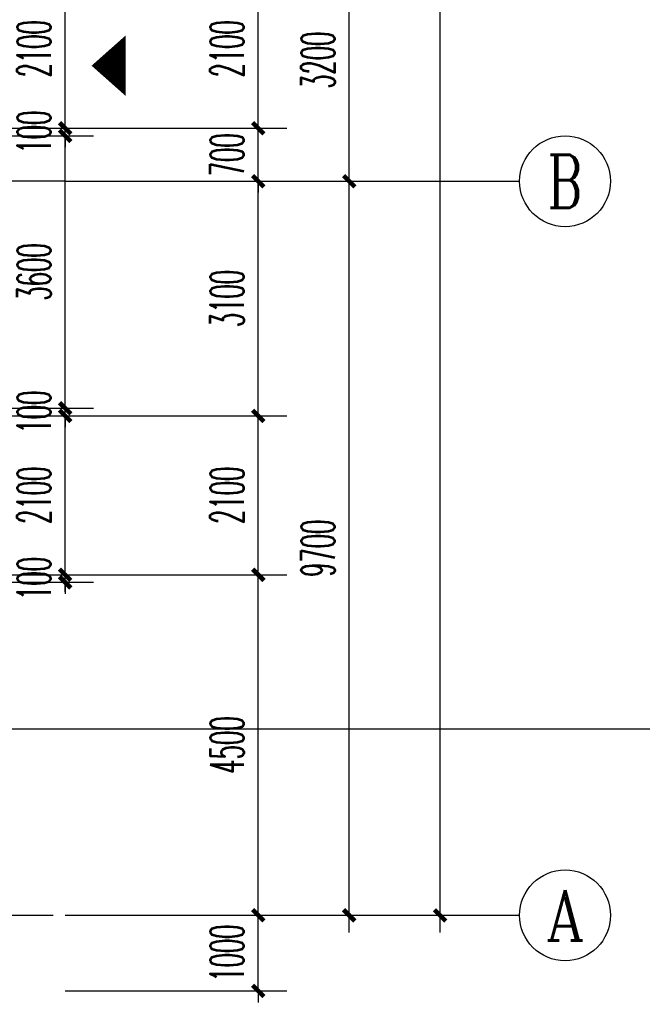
# Model space of a CAD drawing. Extents: x 1779708 to 7299578, y -1121471 to 88434.
# Tile 323 of 656: x 4652367 to 4660587, y -1062019 to -1049008. Entities that reach past the tile are written whole.
import ezdxf
from ezdxf.enums import TextEntityAlignment as Align

# ---------------------------------------------------------------- set-up
doc = ezdxf.new("R2010")
doc.units = 0
doc.header["$LTSCALE"] = 1000
doc.header["$MEASUREMENT"] = 0
doc.linetypes.add('DOTE', pattern=[2.42, 2, -0.2, 0.02, -0.2])
doc.layers.get('0').update_dxf_attribs({"linetype": 'CONTINUOUS'})
doc.layers.get('Defpoints').update_dxf_attribs({"linetype": 'CONTINUOUS'})
for name, color, linetype in [('AXIS', 3, 'CONTINUOUS'), ('AXIS_TEXT', 7, 'CONTINUOUS'), ('DIM_IDEN', 3, 'CONTINUOUS'), ('DOTE', 1, 'DOTE'), ('GGSignatureLayer', 7, 'CONTINUOUS'), ('PUB_DIM', 3, 'CONTINUOUS'), ('修改', 6, 'CONTINUOUS')]:
    doc.layers.add(name, color=color, linetype=linetype)
doc.styles.add('_TCH_AXIS', font='COMPLEX', dxfattribs={"bigfont": 'GBCBIG'})
doc.styles.add('_TCH_DIM_T3', font='SIMPLEX.shx', dxfattribs={"width": 0.494118, "bigfont": 'GBCBIG.shx'})
doc.styles.add('COMPLEX', font='COMPLEX')
doc.dimstyles.new('_TCH_ARCH&&150', dxfattribs={"dimtxt": 446.25, "dimasz": 150, "dimexe": 375, "dimexo": 450, "dimgap": 189.375, "dimtad": 1, "dimdec": 0, "dimzin": 0, "dimdsep": 46, "dimtxsty": '_TCH_DIM_T3', "dimblk": 'ARCHTICK', "dimcen": 0.09, "dimdle": 225, "dimclrt": 7, "dimazin": 2, "dimtfac": 1, "dimtdec": 0, "dimtix": 1, "dimtmove": 2, "dimatfit": 3, "dimfxl": 250, "dimtolj": 1, "dimtzin": 0, "dimarcsym": 0})

# ---------------------------------------------------------------- blocks, each defined once
blk = doc.blocks.new('_AXISO')
blk.add_circle((0, 0), 0.5)
at = {"layer": 'AXIS_TEXT', "style": 'COMPLEX', "width": 1.041667}
blk.add_attdef('A', text='', height=0.56, dxfattribs=at).set_placement((-0.25, -0.28), (0.25, -0.28), align=Align.FIT)
blk = doc.blocks.new('_ArchTick')
at = {"color": 0, "linetype": 'ByBlock', "const_width": 0.4}
blk.add_lwpolyline([(-0.5, -0.5), (0.5, 0.5)], dxfattribs=at)
blk = doc.blocks.new('*D6864')
at = {"layer": 'AXIS', "color": 0, "lineweight": -2, "transparency": 16777216}
for p, q in [((91750, 8975), (91750, 147425)), ((87250, 147200), (92125, 147200)), ((87250, 9200), (92125, 9200))]:
    blk.add_line(p, q, dxfattribs=at)
at = {"layer": 'Defpoints', "color": 0, "transparency": 16777216}
for p in [(86800, 147200), (91750, 147200), (86800, 9200)]:
    blk.add_point(p, dxfattribs=at)
at = {"layer": 'AXIS', "color": 0, "lineweight": -2, "transparency": 16777216, "xscale": 150, "yscale": 150, "zscale": 150}
for p, rotation in [((91750, 147200), 90), ((91750, 9200), 270)]:
    blk.add_blockref('_ArchTick', p, dxfattribs=dict(at, rotation=rotation))
at = {"layer": 'AXIS', "color": 7, "transparency": 16777216, "insert": (91338, 78200), "char_height": 446.2, "attachment_point": 5, "rotation": 90, "style": '_TCH_DIM_T3'}
blk.add_mtext('\\A1;138000', dxfattribs=at)
blk = doc.blocks.new('*D6865')
at = {"layer": 'AXIS', "color": 0, "lineweight": -2, "transparency": 16777216}
for p, q in [((90550, 8975), (90550, 19125)), ((87250, 18900), (90925, 18900)), ((87250, 9200), (90925, 9200))]:
    blk.add_line(p, q, dxfattribs=at)
at = {"layer": 'Defpoints', "color": 0, "transparency": 16777216}
for p in [(86800, 18900), (90550, 18900), (86800, 9200)]:
    blk.add_point(p, dxfattribs=at)
at = {"layer": 'AXIS', "color": 0, "lineweight": -2, "transparency": 16777216, "xscale": 150, "yscale": 150, "zscale": 150}
for p, rotation in [((90550, 18900), 90), ((90550, 9200), 270)]:
    blk.add_blockref('_ArchTick', p, dxfattribs=dict(at, rotation=rotation))
at = {"layer": 'AXIS', "color": 7, "transparency": 16777216, "insert": (90138, 14050), "char_height": 446.2, "attachment_point": 5, "rotation": 90, "style": '_TCH_DIM_T3'}
blk.add_mtext('\\A1;9700', dxfattribs=at)
blk = doc.blocks.new('*D6866')
at = {"layer": 'AXIS', "color": 0, "lineweight": -2, "transparency": 16777216}
for p, q in [((90550, 18675), (90550, 22325)), ((87250, 22100), (90925, 22100)), ((87250, 18900), (90925, 18900))]:
    blk.add_line(p, q, dxfattribs=at)
at = {"layer": 'Defpoints', "color": 0, "transparency": 16777216}
for p in [(86800, 22100), (90550, 22100), (86800, 18900)]:
    blk.add_point(p, dxfattribs=at)
at = {"layer": 'AXIS', "color": 0, "lineweight": -2, "transparency": 16777216, "xscale": 150, "yscale": 150, "zscale": 150}
for p, rotation in [((90550, 22100), 90), ((90550, 18900), 270)]:
    blk.add_blockref('_ArchTick', p, dxfattribs=dict(at, rotation=rotation))
at = {"layer": 'AXIS', "color": 7, "transparency": 16777216, "insert": (90138, 20500), "char_height": 446.2, "attachment_point": 5, "rotation": 90, "style": '_TCH_DIM_T3'}
blk.add_mtext('\\A1;3200', dxfattribs=at)
blk = doc.blocks.new('*D6189')
at = {"layer": 'Defpoints', "color": 0, "transparency": 16777216}
for p in [(4652517, -1048343), (4655517, -1048343), (4652517, -1050443)]:
    blk.add_point(p, dxfattribs=at)
at = {"layer": 'PUB_DIM', "color": 0, "lineweight": -2, "transparency": 16777216}
for p, q in [((4655517, -1050668), (4655517, -1048118)), ((4652967, -1048343), (4655892, -1048343)), ((4652967, -1050443), (4655892, -1050443))]:
    blk.add_line(p, q, dxfattribs=at)
at = {"layer": 'PUB_DIM', "color": 0, "lineweight": -2, "transparency": 16777216, "xscale": 150, "yscale": 150, "zscale": 150}
for p, rotation in [((4655517, -1048343), 90), ((4655517, -1050443), 270)]:
    blk.add_blockref('_ArchTick', p, dxfattribs=dict(at, rotation=rotation))
at = {"layer": 'PUB_DIM', "color": 7, "transparency": 16777216, "insert": (4655105, -1049393), "char_height": 446.2, "attachment_point": 5, "rotation": 90, "style": '_TCH_DIM_T3'}
blk.add_mtext('\\A1;2100', dxfattribs=at)
blk = doc.blocks.new('*D6190')
at = {"layer": 'Defpoints', "color": 0, "transparency": 16777216}
for p in [(4652517, -1050443), (4655517, -1050443), (4652517, -1051143)]:
    blk.add_point(p, dxfattribs=at)
at = {"layer": 'PUB_DIM', "color": 0, "lineweight": -2, "transparency": 16777216}
for p, q in [((4655517, -1050443), (4655517, -1050293)), ((4652967, -1050443), (4655892, -1050443)), ((4655517, -1051143), (4655517, -1050443)), ((4652967, -1051143), (4655892, -1051143)), ((4655517, -1051143), (4655517, -1051293))]:
    blk.add_line(p, q, dxfattribs=at)
at = {"layer": 'PUB_DIM', "color": 0, "lineweight": -2, "transparency": 16777216, "xscale": 150, "yscale": 150, "zscale": 150}
for p, rotation in [((4655517, -1050443), 270), ((4655517, -1051143), 90)]:
    blk.add_blockref('_ArchTick', p, dxfattribs=dict(at, rotation=rotation))
at = {"layer": 'PUB_DIM', "color": 7, "transparency": 16777216, "insert": (4655105, -1050793), "char_height": 446.2, "attachment_point": 5, "rotation": 90, "style": '_TCH_DIM_T3'}
blk.add_mtext('\\A1;700', dxfattribs=at)
blk = doc.blocks.new('*D6191')
at = {"layer": 'Defpoints', "color": 0, "transparency": 16777216}
for p in [(4652517, -1051143), (4655517, -1051143), (4652517, -1054243)]:
    blk.add_point(p, dxfattribs=at)
at = {"layer": 'PUB_DIM', "color": 0, "lineweight": -2, "transparency": 16777216}
for p, q in [((4655517, -1054468), (4655517, -1050918)), ((4652967, -1051143), (4655892, -1051143)), ((4652967, -1054243), (4655892, -1054243))]:
    blk.add_line(p, q, dxfattribs=at)
at = {"layer": 'PUB_DIM', "color": 0, "lineweight": -2, "transparency": 16777216, "xscale": 150, "yscale": 150, "zscale": 150}
for p, rotation in [((4655517, -1051143), 90), ((4655517, -1054243), 270)]:
    blk.add_blockref('_ArchTick', p, dxfattribs=dict(at, rotation=rotation))
at = {"layer": 'PUB_DIM', "color": 7, "transparency": 16777216, "insert": (4655105, -1052693), "char_height": 446.2, "attachment_point": 5, "rotation": 90, "style": '_TCH_DIM_T3'}
blk.add_mtext('\\A1;3100', dxfattribs=at)
blk = doc.blocks.new('*D6192')
at = {"layer": 'Defpoints', "color": 0, "transparency": 16777216}
for p in [(4652517, -1054243), (4655517, -1054243), (4652517, -1056343)]:
    blk.add_point(p, dxfattribs=at)
at = {"layer": 'PUB_DIM', "color": 0, "lineweight": -2, "transparency": 16777216}
for p, q in [((4655517, -1056568), (4655517, -1054018)), ((4652967, -1054243), (4655892, -1054243)), ((4652967, -1056343), (4655892, -1056343))]:
    blk.add_line(p, q, dxfattribs=at)
at = {"layer": 'PUB_DIM', "color": 0, "lineweight": -2, "transparency": 16777216, "xscale": 150, "yscale": 150, "zscale": 150}
for p, rotation in [((4655517, -1054243), 90), ((4655517, -1056343), 270)]:
    blk.add_blockref('_ArchTick', p, dxfattribs=dict(at, rotation=rotation))
at = {"layer": 'PUB_DIM', "color": 7, "transparency": 16777216, "insert": (4655105, -1055293), "char_height": 446.2, "attachment_point": 5, "rotation": 90, "style": '_TCH_DIM_T3'}
blk.add_mtext('\\A1;2100', dxfattribs=at)
blk = doc.blocks.new('*D6193')
at = {"layer": 'Defpoints', "color": 0, "transparency": 16777216}
for p in [(4652517, -1056343), (4655517, -1056343), (4652517, -1060843)]:
    blk.add_point(p, dxfattribs=at)
at = {"layer": 'PUB_DIM', "color": 0, "lineweight": -2, "transparency": 16777216}
for p, q in [((4655517, -1061068), (4655517, -1056118)), ((4652967, -1056343), (4655892, -1056343)), ((4652967, -1060843), (4655892, -1060843))]:
    blk.add_line(p, q, dxfattribs=at)
at = {"layer": 'PUB_DIM', "color": 0, "lineweight": -2, "transparency": 16777216, "xscale": 150, "yscale": 150, "zscale": 150}
for p, rotation in [((4655517, -1056343), 90), ((4655517, -1060843), 270)]:
    blk.add_blockref('_ArchTick', p, dxfattribs=dict(at, rotation=rotation))
at = {"layer": 'PUB_DIM', "color": 7, "transparency": 16777216, "insert": (4655105, -1058593), "char_height": 446.2, "attachment_point": 5, "rotation": 90, "style": '_TCH_DIM_T3'}
blk.add_mtext('\\A1;4500', dxfattribs=at)
blk = doc.blocks.new('*D6194')
at = {"layer": 'Defpoints', "color": 0, "transparency": 16777216}
for p in [(4652517, -1060843), (4655517, -1060843), (4652517, -1061843)]:
    blk.add_point(p, dxfattribs=at)
at = {"layer": 'PUB_DIM', "color": 0, "lineweight": -2, "transparency": 16777216}
for p, q in [((4655517, -1060843), (4655517, -1060693)), ((4652967, -1060843), (4655892, -1060843)), ((4655517, -1061843), (4655517, -1060843)), ((4652967, -1061843), (4655892, -1061843)), ((4655517, -1061843), (4655517, -1061993))]:
    blk.add_line(p, q, dxfattribs=at)
at = {"layer": 'PUB_DIM', "color": 0, "lineweight": -2, "transparency": 16777216, "xscale": 150, "yscale": 150, "zscale": 150}
for p, rotation in [((4655517, -1060843), 270), ((4655517, -1061843), 90)]:
    blk.add_blockref('_ArchTick', p, dxfattribs=dict(at, rotation=rotation))
at = {"layer": 'PUB_DIM', "color": 7, "transparency": 16777216, "insert": (4655105, -1061343), "char_height": 446.2, "attachment_point": 5, "rotation": 90, "style": '_TCH_DIM_T3'}
blk.add_mtext('\\A1;1000', dxfattribs=at)
blk = doc.blocks.new('*D6384')
at = {"layer": 'Defpoints', "color": 0, "transparency": 16777216}
for p in [(4650767, -1056343), (4652967, -1056343), (4650767, -1056443)]:
    blk.add_point(p, dxfattribs=at)
at = {"layer": 'PUB_DIM', "color": 0, "lineweight": -2, "transparency": 16777216}
for p, q in [((4652967, -1056343), (4652967, -1056193)), ((4651217, -1056343), (4653342, -1056343)), ((4652967, -1056443), (4652967, -1056343)), ((4651217, -1056443), (4653342, -1056443)), ((4652967, -1056443), (4652967, -1056593))]:
    blk.add_line(p, q, dxfattribs=at)
at = {"layer": 'PUB_DIM', "color": 0, "lineweight": -2, "transparency": 16777216, "xscale": 150, "yscale": 150, "zscale": 150}
for p, rotation in [((4652967, -1056343), 270), ((4652967, -1056443), 90)]:
    blk.add_blockref('_ArchTick', p, dxfattribs=dict(at, rotation=rotation))
at = {"layer": 'PUB_DIM', "color": 7, "transparency": 16777216, "insert": (4652555, -1056393), "char_height": 446.2, "attachment_point": 5, "rotation": 90, "style": '_TCH_DIM_T3'}
blk.add_mtext('\\A1;100', dxfattribs=at)
blk = doc.blocks.new('*D6385')
at = {"layer": 'Defpoints', "color": 0, "transparency": 16777216}
for p in [(4650767, -1054243), (4652967, -1054243), (4650767, -1056343)]:
    blk.add_point(p, dxfattribs=at)
at = {"layer": 'PUB_DIM', "color": 0, "lineweight": -2, "transparency": 16777216}
for p, q in [((4652967, -1056568), (4652967, -1054018)), ((4651217, -1054243), (4653342, -1054243)), ((4651217, -1056343), (4653342, -1056343))]:
    blk.add_line(p, q, dxfattribs=at)
at = {"layer": 'PUB_DIM', "color": 0, "lineweight": -2, "transparency": 16777216, "xscale": 150, "yscale": 150, "zscale": 150}
for p, rotation in [((4652967, -1054243), 90), ((4652967, -1056343), 270)]:
    blk.add_blockref('_ArchTick', p, dxfattribs=dict(at, rotation=rotation))
at = {"layer": 'PUB_DIM', "color": 7, "transparency": 16777216, "insert": (4652555, -1055293), "char_height": 446.2, "attachment_point": 5, "rotation": 90, "style": '_TCH_DIM_T3'}
blk.add_mtext('\\A1;2100', dxfattribs=at)
blk = doc.blocks.new('*D6386')
at = {"layer": 'Defpoints', "color": 0, "transparency": 16777216}
for p in [(4650767, -1054143), (4652967, -1054143), (4650767, -1054243)]:
    blk.add_point(p, dxfattribs=at)
at = {"layer": 'PUB_DIM', "color": 0, "lineweight": -2, "transparency": 16777216}
for p, q in [((4652967, -1054143), (4652967, -1053993)), ((4651217, -1054143), (4653342, -1054143)), ((4652967, -1054243), (4652967, -1054143)), ((4651217, -1054243), (4653342, -1054243)), ((4652967, -1054243), (4652967, -1054393))]:
    blk.add_line(p, q, dxfattribs=at)
at = {"layer": 'PUB_DIM', "color": 0, "lineweight": -2, "transparency": 16777216, "xscale": 150, "yscale": 150, "zscale": 150}
for p, rotation in [((4652967, -1054143), 270), ((4652967, -1054243), 90)]:
    blk.add_blockref('_ArchTick', p, dxfattribs=dict(at, rotation=rotation))
at = {"layer": 'PUB_DIM', "color": 7, "transparency": 16777216, "insert": (4652555, -1054193), "char_height": 446.2, "attachment_point": 5, "rotation": 90, "style": '_TCH_DIM_T3'}
blk.add_mtext('\\A1;100', dxfattribs=at)
blk = doc.blocks.new('*D6387')
at = {"layer": 'Defpoints', "color": 0, "transparency": 16777216}
for p in [(4650767, -1050543), (4652967, -1050543), (4650767, -1054143)]:
    blk.add_point(p, dxfattribs=at)
at = {"layer": 'PUB_DIM', "color": 0, "lineweight": -2, "transparency": 16777216}
for p, q in [((4652967, -1054368), (4652967, -1050318)), ((4651217, -1050543), (4653342, -1050543)), ((4651217, -1054143), (4653342, -1054143))]:
    blk.add_line(p, q, dxfattribs=at)
at = {"layer": 'PUB_DIM', "color": 0, "lineweight": -2, "transparency": 16777216, "xscale": 150, "yscale": 150, "zscale": 150}
for p, rotation in [((4652967, -1050543), 90), ((4652967, -1054143), 270)]:
    blk.add_blockref('_ArchTick', p, dxfattribs=dict(at, rotation=rotation))
at = {"layer": 'PUB_DIM', "color": 7, "transparency": 16777216, "insert": (4652555, -1052343), "char_height": 446.2, "attachment_point": 5, "rotation": 90, "style": '_TCH_DIM_T3'}
blk.add_mtext('\\A1;3600', dxfattribs=at)
blk = doc.blocks.new('*D6388')
at = {"layer": 'Defpoints', "color": 0, "transparency": 16777216}
for p in [(4650767, -1050443), (4652967, -1050443), (4650767, -1050543)]:
    blk.add_point(p, dxfattribs=at)
at = {"layer": 'PUB_DIM', "color": 0, "lineweight": -2, "transparency": 16777216}
for p, q in [((4652967, -1050443), (4652967, -1050293)), ((4651217, -1050443), (4653342, -1050443)), ((4652967, -1050543), (4652967, -1050443)), ((4651217, -1050543), (4653342, -1050543)), ((4652967, -1050543), (4652967, -1050693))]:
    blk.add_line(p, q, dxfattribs=at)
at = {"layer": 'PUB_DIM', "color": 0, "lineweight": -2, "transparency": 16777216, "xscale": 150, "yscale": 150, "zscale": 150}
for p, rotation in [((4652967, -1050443), 270), ((4652967, -1050543), 90)]:
    blk.add_blockref('_ArchTick', p, dxfattribs=dict(at, rotation=rotation))
at = {"layer": 'PUB_DIM', "color": 7, "transparency": 16777216, "insert": (4652555, -1050493), "char_height": 446.2, "attachment_point": 5, "rotation": 90, "style": '_TCH_DIM_T3'}
blk.add_mtext('\\A1;100', dxfattribs=at)
blk = doc.blocks.new('*D6389')
at = {"layer": 'Defpoints', "color": 0, "transparency": 16777216}
for p in [(4650767, -1048343), (4652967, -1048343), (4650767, -1050443)]:
    blk.add_point(p, dxfattribs=at)
at = {"layer": 'PUB_DIM', "color": 0, "lineweight": -2, "transparency": 16777216}
for p, q in [((4652967, -1050668), (4652967, -1048118)), ((4651217, -1048343), (4653342, -1048343)), ((4651217, -1050443), (4653342, -1050443))]:
    blk.add_line(p, q, dxfattribs=at)
at = {"layer": 'PUB_DIM', "color": 0, "lineweight": -2, "transparency": 16777216, "xscale": 150, "yscale": 150, "zscale": 150}
for p, rotation in [((4652967, -1048343), 90), ((4652967, -1050443), 270)]:
    blk.add_blockref('_ArchTick', p, dxfattribs=dict(at, rotation=rotation))
at = {"layer": 'PUB_DIM', "color": 7, "transparency": 16777216, "insert": (4652555, -1049393), "char_height": 446.2, "attachment_point": 5, "rotation": 90, "style": '_TCH_DIM_T3'}
blk.add_mtext('\\A1;2100', dxfattribs=at)
blk = doc.blocks.new('A$C159220C3')
at = {"layer": 'AXIS'}
for p, q in [((86800, 18900), (92800, 18900)), ((86800, 9200), (92800, 9200))]:
    blk.add_line(p, q, dxfattribs=at)
at = {"layer": 'DOTE'}
for p, q in [((86800, 18900), (7200, 18900)), ((7200, 9200), (86800, 9200))]:
    blk.add_line(p, q, dxfattribs=at)
at = {"layer": 'AXIS'}
ref = blk.add_blockref('_AXISO', (93400, 18900), dxfattribs=dict(at, xscale=1200, yscale=1200, zscale=1200))
ref.add_attrib('A', 'B', dxfattribs={"layer": 'AXIS_TEXT', "height": 698.9, "style": '_TCH_AXIS', "width": 0.823529}).set_placement((93167, 18550.5), (93633, 18550.5), align=Align.FIT)
ref = blk.add_blockref('_AXISO', (93400, 9200), dxfattribs=dict(at, xscale=1200, yscale=1200, zscale=1200))
ref.add_attrib('A', 'A', dxfattribs={"layer": 'AXIS_TEXT', "height": 668.2, "style": '_TCH_AXIS', "width": 0.888889}).set_placement((93145.5, 8865.9), (93654.5, 8865.9), align=Align.FIT)
for p1, p2, distance, picture, middle in [((86800, 9200), (86800, 147200), -4950, '*D6864', (91337.5, 78200)), ((86800, 18900), (86800, 22100), -3750, '*D6866', (90137.5, 20500)), ((86800, 9200), (86800, 18900), -3750, '*D6865', (90137.5, 14050))]:
    dim = blk.add_aligned_dim(p1=p1, p2=p2, distance=distance, dimstyle='_TCH_ARCH&&150', dxfattribs=at)
    dim.commit()
    dim.dimension.update_dxf_attribs({"geometry": picture, "text_midpoint": middle})

msp = doc.modelspace()

# ---------------------------------------------------------------- linework, layer by layer
at = {"layer": 'DIM_IDEN'}
for p, q in [((4650156.4, -1058380.4), (4658469, -1058380.4)), ((4658469, -1058380.4), (4661007.4, -1058380.4))]:
    msp.add_line(p, q, dxfattribs=at)
at = {"layer": 'GGSignatureLayer'}
msp.add_lwpolyline([(4653316.1, -1049616.1, 0, 800, 0), (4653765.9, -1049616.1, 800, 800, 0)], format="xyseb", dxfattribs=at)

# ---------------------------------------------------------------- block references
at = {"layer": '修改'}
msp.add_blockref('A$C159220C3', (4566167.1, -1070043.3), dxfattribs=at)

# ---------------------------------------------------------------- dimensions: what is measured, and where the dimension line sits
at = {"layer": 'PUB_DIM'}
for p1, p2, distance, picture, middle in [((4650767.1, -1050443.3), (4650767.1, -1048343.3), -2200, '*D6389', (4652554.6, -1049393.3)), ((4652517.1, -1050443.3), (4652517.1, -1048343.3), -3000, '*D6189', (4655104.6, -1049393.3)), ((4650767.1, -1050543.3), (4650767.1, -1050443.3), -2200, '*D6388', (4652554.6, -1050493.3)), ((4650767.1, -1054143.3), (4650767.1, -1050543.3), -2200, '*D6387', (4652554.6, -1052343.3)), ((4652517.1, -1051143.3), (4652517.1, -1050443.3), -3000, '*D6190', (4655104.6, -1050793.3)), ((4652517.1, -1054243.3), (4652517.1, -1051143.3), -3000, '*D6191', (4655104.6, -1052693.3)), ((4650767.1, -1054243.3), (4650767.1, -1054143.3), -2200, '*D6386', (4652554.6, -1054193.3)), ((4650767.1, -1056343.3), (4650767.1, -1054243.3), -2200, '*D6385', (4652554.6, -1055293.3)), ((4652517.1, -1056343.3), (4652517.1, -1054243.3), -3000, '*D6192', (4655104.6, -1055293.3)), ((4650767.1, -1056443.3), (4650767.1, -1056343.3), -2200, '*D6384', (4652554.6, -1056393.3)), ((4652517.1, -1060843.3), (4652517.1, -1056343.3), -3000, '*D6193', (4655104.6, -1058593.3)), ((4652517.1, -1061843.3), (4652517.1, -1060843.3), -3000, '*D6194', (4655104.6, -1061343.3))]:
    dim = msp.add_aligned_dim(p1=p1, p2=p2, distance=distance, dimstyle='_TCH_ARCH&&150', dxfattribs=at)
    dim.commit()
    dim.dimension.update_dxf_attribs({"geometry": picture, "text_midpoint": middle})

doc.saveas('drawing.dxf')
